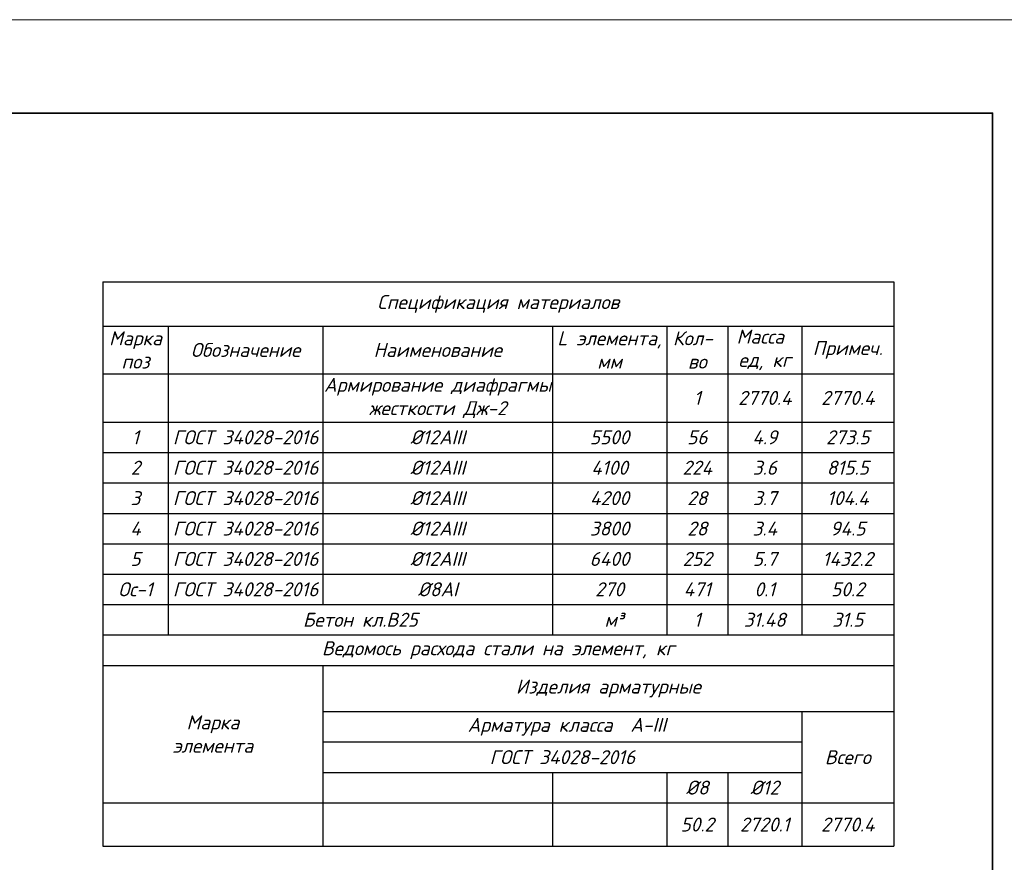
# Model space of a CAD drawing. Header units: millimetres. Extents: x -33345 to 4712671, y -3392 to 121473.
# Tile 1011 of 1056: x 4001268 to 4022375, y 85838 to 103901. Entities that reach past the tile are written whole.
import ezdxf

# ---------------------------------------------------------------- set-up
doc = ezdxf.new("R2010")
doc.units = ezdxf.units.MM
doc.layers.add('_линия', color=7, linetype='Continuous')
doc.styles.add('ISOCPEUR', font='isocpeui.ttf', dxfattribs={"height": 300})
doc.styles.add('Toxur', font='isocpeui.ttf', dxfattribs={"height": 250})

# ---------------------------------------------------------------- blocks, each defined once
blk = doc.blocks.new('srhet')
at = {"lineweight": 20}
blk.add_lwpolyline([(-49807960, 24193266), (-49748560, 24193266), (-49748560, 24235266), (-49807960, 24235266)], close=True, dxfattribs=at)
at = {"lineweight": 35}
blk.add_lwpolyline([(-49805960, 24193766), (-49749060, 24193766), (-49749060, 24234766), (-49805960, 24234766)], close=True, dxfattribs=at)
blk = doc.blocks.new('*T2453')
at = {"color": 0, "linetype": 'ByBlock', "lineweight": -2, "transparency": 16777216}
for p, q in [((0, 0), (16958, 0)), ((0, 0), (0, -12101)), ((16958, 0), (16958, -12101)), ((0, -950), (16958, -950)), ((1405, -950), (1405, -7570)), ((4721, -950), (4721, -6918)), ((9640, -950), (9640, -7570)), ((12090, -950), (12090, -7570)), ((13401, -950), (13401, -7570)), ((14984, -950), (14984, -7570)), ((0, -1971), (16958, -1971)), ((0, -3007), (16958, -3007)), ((0, -3659), (16958, -3659)), ((0, -4311), (16958, -4311)), ((0, -4963), (16958, -4963)), ((0, -5614), (16958, -5614)), ((0, -6266), (16958, -6266)), ((0, -6918), (16958, -6918)), ((0, -7570), (16958, -7570)), ((0, -8222), (16958, -8222)), ((4721, -8222), (4721, -12101)), ((4721, -9212), (16958, -9212)), ((14984, -9212), (14984, -12101)), ((4721, -9864), (14984, -9864)), ((4721, -10516), (14984, -10516)), ((9640, -10516), (9640, -12101)), ((12090, -10516), (12090, -12101)), ((13401, -10516), (13401, -12101)), ((0, -11168), (16958, -11168)), ((0, -12101), (16958, -12101))]:
    blk.add_line(p, q, dxfattribs=at)
at = {"color": 0, "lineweight": 25, "transparency": 16777216, "char_height": 300, "attachment_point": 5}
for s, insert, width, style in [('Спецификация материалов ', (8479, -475), 16955.45, 'Toxur'), ('Марка поз', (702, -1460), 1401.56, 'Toxur'), ('L элемента, мм', (10865, -1460), 2446.63, 'Toxur'), ('Кол-   во', (12745, -1460), 1308.13, 'Toxur'), ('Масса   ед, кг', (14192, -1460), 1580.36, 'Toxur'), ('Обозначение', (3063, -1460), 3313.91, 'Toxur'), ('Наименование', (7181, -1460), 4915.43, 'Toxur'), ('Примеч.', (15971, -1460), 1971.44, 'Toxur'), ('{\\C230;Армирование диафрагмы жесткости Дж-2}', (7181, -2489), 4915.43, 'Toxur'), ('{\\C230;1}', (12745, -2489), 1308.13, 'Toxur'), ('{\\C230;2770.4}', (14192, -2489), 1580.36, 'Toxur'), ('{\\C230;2770.4}', (15971, -2489), 1971.44, 'Toxur'), ('{\\C5;ГОСТ 34028-2016}', (3063, -3333), 3313.91, 'Toxur'), ('{\\C5;1}', (702, -3333), 1401.56, 'Toxur'), ('{\\C5;%%C12АIII}', (7181, -3333), 4915.43, 'Toxur'), ('{\\C5;5500}', (10865, -3333), 2446.63, 'ISOCPEUR'), ('{\\C5;56}', (12745, -3333), 1308.13, 'Toxur'), ('{\\C5;4.9}', (14192, -3333), 1580.36, 'Toxur'), ('{\\C5;273.5}', (15971, -3333), 1971.44, 'Toxur'), ('{\\C5;ГОСТ 34028-2016}', (3063, -3985), 3313.91, 'Toxur'), ('{\\C5;2}', (702, -3985), 1401.56, 'Toxur'), ('{\\C5;%%C12АIII}', (7181, -3985), 4915.43, 'Toxur'), ('{\\C5;4100}', (10865, -3985), 2446.63, 'ISOCPEUR'), ('{\\C5;224}', (12745, -3985), 1308.13, 'Toxur'), ('{\\C5;3.6}', (14192, -3985), 1580.36, 'Toxur'), ('{\\C5;815.5}', (15971, -3985), 1971.44, 'Toxur'), ('{\\C5;ГОСТ 34028-2016}', (3063, -4637), 3313.91, 'Toxur'), ('{\\C5;3', (702, -4637), 1401.56, 'Toxur'), ('{\\C5;%%C12АIII}', (7181, -4637), 4915.43, 'Toxur'), ('{\\C5;4200}', (10865, -4637), 2446.63, 'ISOCPEUR'), ('{\\C5;28}', (12745, -4637), 1308.13, 'Toxur'), ('{\\C5;3.7}', (14192, -4637), 1580.36, 'Toxur'), ('{\\C5;104.4}', (15971, -4637), 1971.44, 'Toxur'), ('{\\C5;ГОСТ 34028-2016}', (3063, -5289), 3313.91, 'Toxur'), ('{\\C5;4', (702, -5289), 1401.56, 'Toxur'), ('{\\C5;%%C12АIII}', (7181, -5289), 4915.43, 'Toxur'), ('{\\C5;3800}', (10865, -5289), 2446.63, 'ISOCPEUR'), ('{\\C5;28}', (12745, -5289), 1308.13, 'Toxur'), ('{\\C5;3.4}', (14192, -5289), 1580.36, 'Toxur'), ('{\\C5;94.5}', (15971, -5289), 1971.44, 'Toxur'), ('{\\C5;ГОСТ 34028-2016}', (3063, -5940), 3313.91, 'Toxur'), ('{\\C5;5', (702, -5940), 1401.56, 'Toxur'), ('{\\C5;%%C12АIII}', (7181, -5940), 4915.43, 'Toxur'), ('{\\C5;6400}', (10865, -5940), 2446.63, 'ISOCPEUR'), ('{\\C5;252}', (12745, -5940), 1308.13, 'Toxur'), ('{\\C5;5.7}', (14192, -5940), 1580.36, 'Toxur'), ('{\\C5;1432.2}', (15971, -5940), 1971.44, 'Toxur'), ('{\\C5;ГОСТ 34028-2016}', (3063, -6592), 3313.91, 'Toxur'), ('{\\C5;Ос-1}', (702, -6592), 1401.56, 'Toxur'), ('{\\C5;%%C8АI}', (7181, -6592), 4915.43, 'Toxur'), ('{\\C5;270}', (10865, -6592), 2446.63, 'Toxur'), ('{\\C5;471}', (12745, -6592), 1308.13, 'Toxur'), ('{\\C5;0.1}', (14192, -6592), 1580.36, 'Toxur'), ('{\\C5;50.2}', (15971, -6592), 1971.44, 'Toxur'), ('{\\C230;Бетон кл.В25   }', (5522, -7244), 8232.34, 'Toxur'), ('{\\C230; м³ }', (10865, -7244), 2446.63, 'Toxur'), ('{\\C230;1}', (12745, -7244), 1307.53, 'Toxur'), ('{\\C230;31.48}', (14192, -7244), 1579.76, 'Toxur'), ('{\\C230;31.5}', (15971, -7244), 1970.84, 'Toxur'), ('\\A1;Ведомось расхода стали на элемент, кг', (8479, -7896), 16955.45, 'Toxur'), ('\\A1;Изделия арматурные', (10840, -8717), 12233.98, 'Toxur'), ('Марка \\Pэлемента', (2361, -9695), 4718.47, 'Toxur'), ('\\A1; Арматура класса  А-III', (9853, -9538), 10259.54, 'Toxur'), ('{\\C5;ГОСТ 34028-2016}', (9853, -10190), 10259.54, 'Toxur'), ('Всего', (15971, -10190), 1971.44, 'Toxur'), ('%%C8', (12745, -10842), 1308.13, 'Toxur'), ('%%C12', (14192, -10842), 1580.36, 'Toxur'), ('50.2', (12745, -11634), 1308.13, 'Toxur'), ('2720.1', (14192, -11634), 1580.36, 'Toxur'), ('2770.4', (15971, -11634), 1971.44, 'Toxur')]:
    blk.add_mtext(s, dxfattribs=dict(at, insert=insert, width=width, style=style))

msp = doc.modelspace()

# ---------------------------------------------------------------- block references
msp.add_blockref('*T2453', (4003048.309, 98281.871, 1359241.5))
at = {"layer": '_линия', "color": 18, "lineweight": 0, "rotation": 270}
msp.add_blockref('srhet', (-20212640.753, -49704059.044), dxfattribs=at)

doc.saveas('drawing.dxf')
